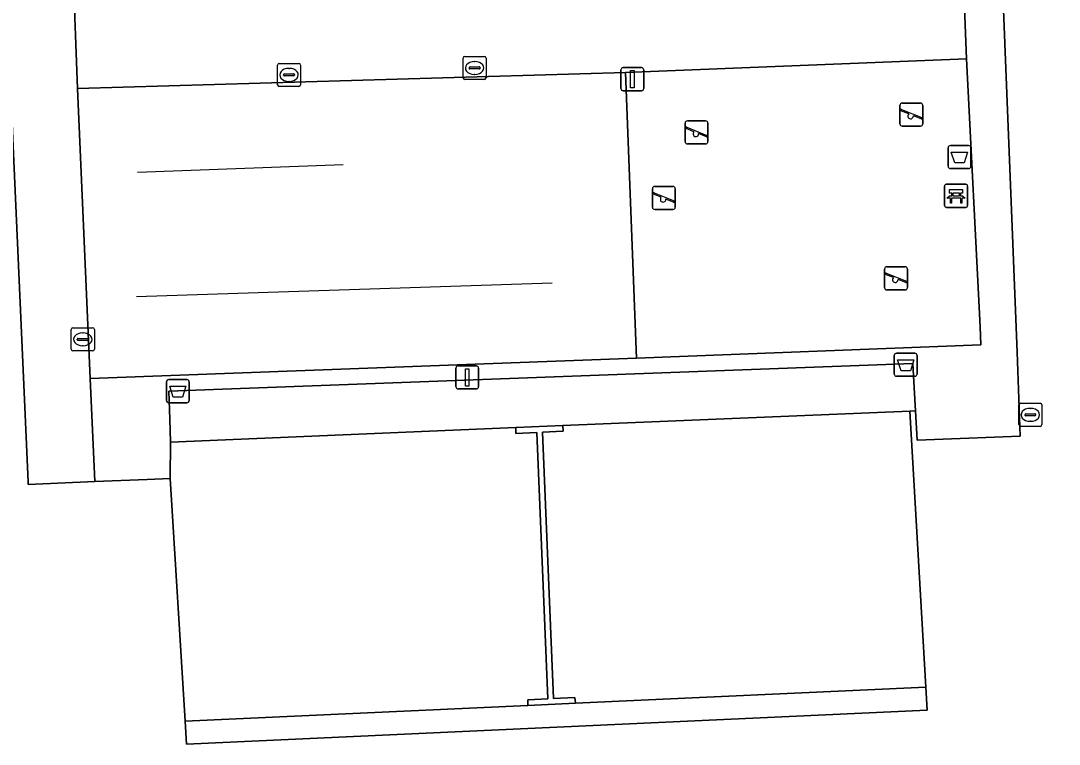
# Model space of a CAD drawing. Extents: x 162510 to 163918, y 388494 to 389774.
# Drawn here: x 162697.1 to 162742.11, y 388595.19 to 388626.54 of the extents above; entities that cross this region are included whole.
import ezdxf

# ---------------------------------------------------------------- set-up
doc = ezdxf.new("R2010")
doc.units = 0
for name, color, linetype in [('IMGEO_Afvalbak', 7, 'Continuous'), ('IMGEO_Bank', 7, 'Continuous'), ('IMGEO_Groenvoorziening', 7, 'Continuous'), ('IMGEO_Haag', 7, 'Continuous'), ('IMGEO_Hek', 7, 'Continuous'), ('IMGEO_Kolk', 7, 'Continuous'), ('IMGEO_Lichtmast', 7, 'Continuous'), ('IMGEO_Muur', 7, 'Continuous'), ('IMGEO_Rioolput', 7, 'Continuous'), ('IMGEO_Speelvoorziening', 7, 'Continuous'), ('IMGEO_Terreindeel_halfverhard', 7, 'Continuous'), ('IMGEO_Terreindeel_zand', 7, 'Continuous'), ('IMGEO_Voetpad_gesloten', 7, 'Continuous'), ('IMGEO_Voetpad_open', 7, 'Continuous')]:
    doc.layers.add(name, color=color, linetype=linetype)

msp = doc.modelspace()

# ---------------------------------------------------------------- linework, layer by layer
at = {"layer": 'IMGEO_Afvalbak'}
for p, q in [((162737.293, 388620.232), (162737.293, 388621.032)), ((162737.293, 388621.032), (162737.293, 388620.232)), ((162737.393, 388621.132), (162738.183, 388621.132)), ((162738.183, 388621.132), (162737.393, 388621.132)), ((162738.283, 388621.032), (162738.283, 388620.232)), ((162738.283, 388620.232), (162738.283, 388621.032)), ((162738.183, 388620.132), (162737.393, 388620.132)), ((162737.393, 388620.132), (162738.183, 388620.132)), ((162734.964, 388611.23), (162734.964, 388612.03)), ((162734.964, 388612.03), (162734.964, 388611.23)), ((162735.064, 388612.13), (162735.854, 388612.13)), ((162735.854, 388612.13), (162735.064, 388612.13)), ((162735.954, 388612.03), (162735.954, 388611.23)), ((162735.954, 388611.23), (162735.954, 388612.03)), ((162703.409, 388610.086), (162703.409, 388610.886)), ((162703.409, 388610.886), (162703.409, 388610.086)), ((162703.509, 388610.986), (162704.299, 388610.986)), ((162704.299, 388610.986), (162703.509, 388610.986)), ((162704.399, 388610.886), (162704.399, 388610.086)), ((162704.399, 388610.086), (162704.399, 388610.886)), ((162735.854, 388611.13), (162735.064, 388611.13)), ((162735.064, 388611.13), (162735.854, 388611.13)), ((162704.299, 388609.986), (162703.509, 388609.986)), ((162703.509, 388609.986), (162704.299, 388609.986))]:
    msp.add_line(p, q, dxfattribs=at)
for points in [[(162737.436, 388620.846), (162738.14, 388620.846), (162737.991, 388620.376), (162737.585, 388620.376), (162737.436, 388620.846)], [(162735.107, 388611.844), (162735.811, 388611.844), (162735.662, 388611.374), (162735.256, 388611.374), (162735.107, 388611.844)], [(162703.552, 388610.7), (162704.256, 388610.7), (162704.107, 388610.23), (162703.701, 388610.23), (162703.552, 388610.7)]]:
    msp.add_lwpolyline(points, dxfattribs=at)
for centre, start, end in [((162737.393, 388621.032), 90, 180), ((162737.393, 388621.032), 90, 180), ((162738.183, 388621.032), 0, 90), ((162738.183, 388621.032), 360, 90), ((162737.393, 388620.232), 180, 270), ((162737.393, 388620.232), 180, 270), ((162738.183, 388620.232), 270, 0), ((162738.183, 388620.232), 270, 0), ((162735.064, 388612.03), 90, 180), ((162735.064, 388612.03), 90, 180), ((162735.854, 388612.03), 0, 90), ((162735.854, 388612.03), 360, 90), ((162703.509, 388610.886), 90, 180), ((162703.509, 388610.886), 90, 180), ((162704.299, 388610.886), 0, 90), ((162704.299, 388610.886), 360, 90), ((162735.064, 388611.23), 180, 270), ((162735.064, 388611.23), 180, 270), ((162735.854, 388611.23), 270, 0), ((162735.854, 388611.23), 270, 0), ((162703.509, 388610.086), 180, 270), ((162703.509, 388610.086), 180, 270), ((162704.299, 388610.086), 270, 0), ((162704.299, 388610.086), 270, 0)]:
    msp.add_arc(centre, 0.1, start, end, dxfattribs=at)
at = {"layer": 'IMGEO_Bank'}
for p, q in [((162737.217, 388619.451), (162738.058, 388619.451)), ((162738.058, 388619.451), (162737.217, 388619.451)), ((162737.142, 388618.526), (162737.142, 388619.367)), ((162737.142, 388619.367), (162737.142, 388618.526)), ((162737.451, 388618.957), (162737.451, 388619.063)), ((162737.495, 388619.063), (162737.495, 388618.957)), ((162737.783, 388619.069), (162737.501, 388619.069)), ((162737.789, 388618.957), (162737.789, 388619.063)), ((162737.833, 388619.063), (162737.833, 388618.957)), ((162738.142, 388619.376), (162738.142, 388618.535)), ((162738.142, 388618.535), (162738.142, 388619.376)), ((162737.839, 388618.849), (162737.446, 388618.849)), ((162737.501, 388618.951), (162737.783, 388618.951)), ((162738.067, 388618.451), (162737.226, 388618.451)), ((162737.226, 388618.451), (162738.067, 388618.451))]:
    msp.add_line(p, q, dxfattribs=at)
for points in [[(162737.445, 388619.069), (162737.359, 388619.069), (162737.359, 388619.23), (162737.922, 388619.23), (162737.922, 388619.069), (162737.839, 388619.069)], [(162737.389, 388618.849), (162737.247, 388618.849), (162737.359, 388618.951), (162737.445, 388618.951)], [(162737.439, 388618.842), (162737.439, 388618.635), (162737.396, 388618.635), (162737.396, 388618.842)], [(162737.839, 388618.951), (162737.922, 388618.951), (162738.034, 388618.849), (162737.895, 388618.849)], [(162737.889, 388618.842), (162737.889, 388618.635), (162737.845, 388618.635), (162737.845, 388618.842)]]:
    msp.add_lwpolyline(points, dxfattribs=at)
for centre, radius, start, end in [((162737.22, 388619.373), 0.0779, 92.4484, 184.2845), ((162737.22, 388619.373), 0.0779, 92.4484, 184.2845), ((162738.064, 388619.373), 0.0779, 2.4484, 94.2845), ((162738.064, 388619.373), 0.0779, 2.4484, 94.2845), ((162737.444, 388619.062), 0.00671, 2.8957, 87.1043), ((162737.444, 388618.958), 0.00671, 272.8957, 357.1043), ((162737.501, 388619.062), 0.00671, 92.8957, 177.1043), ((162737.501, 388618.958), 0.00671, 182.8957, 267.1043), ((162737.783, 388619.062), 0.00671, 2.8957, 87.1043), ((162737.783, 388618.958), 0.00671, 272.8957, 357.1043), ((162737.84, 388619.062), 0.00671, 92.8957, 177.1043), ((162737.84, 388618.958), 0.00671, 182.8957, 267.1043), ((162737.22, 388618.529), 0.0779, 182.4484, 274.2845), ((162737.22, 388618.529), 0.0779, 182.4484, 274.2845), ((162737.389, 388618.842), 0.00671, 2.8957, 87.1043), ((162737.446, 388618.842), 0.00671, 92.8957, 177.1043), ((162737.838, 388618.842), 0.00671, 2.8957, 87.1043), ((162737.895, 388618.842), 0.00671, 92.8957, 177.1043), ((162738.064, 388618.529), 0.0779, 272.4484, 4.2845), ((162738.064, 388618.529), 0.0779, 272.4484, 4.2845)]:
    msp.add_arc(centre, radius, start, end, dxfattribs=at)
at = {"layer": 'IMGEO_Groenvoorziening'}
msp.add_lwpolyline([(162786.552, 388624.808), (162751.612, 388628.739), (162750.419, 388628.897), (162739.583, 388629.916), (162740.285, 388612.175), (162740.415, 388608.542), (162736.71, 388608.388), (162735.955, 388608.357), (162735.884, 388609.63), (162735.637, 388609.622), (162736.327, 388597.661), (162736.382, 388596.662), (162704.281, 388595.19), (162704.22, 388596.188), (162703.576, 388606.701), (162702.576, 388606.663), (162700.301, 388606.576), (162697.418, 388606.444), (162697.413, 388606.559), (162696.407, 388629.206)], dxfattribs=at)
for points in [[(162735.637, 388609.622), (162735.884, 388609.63), (162735.828, 388610.631), (162735.77, 388611.683), (162703.512, 388610.488), (162703.555, 388609.279), (162703.59, 388608.281), (162718.552, 388608.907), (162720.601, 388608.993)], [(162736.382, 388596.662), (162736.327, 388597.661), (162721.141, 388596.964), (162719.083, 388596.87), (162704.22, 388596.188), (162704.281, 388595.19)]]:
    msp.add_lwpolyline(points, close=True, dxfattribs=at)
at = {"layer": 'IMGEO_Haag'}
msp.add_lwpolyline([(162736.382, 388596.662), (162736.327, 388597.661), (162721.141, 388596.964), (162719.083, 388596.87), (162704.22, 388596.188), (162704.281, 388595.19)], close=True, dxfattribs=at)
at = {"layer": 'IMGEO_Hek'}
for points in [[(162702.153, 388619.978), (162711.073, 388620.309)], [(162702.108, 388614.593), (162720.136, 388615.185)], [(162735.637, 388609.622), (162720.601, 388608.993)], [(162736.327, 388597.661), (162735.637, 388609.622)], [(162718.552, 388608.907), (162703.59, 388608.281)], [(162703.59, 388608.281), (162703.576, 388606.701)], [(162703.576, 388606.701), (162704.22, 388596.188)], [(162721.141, 388596.964), (162736.327, 388597.661)], [(162704.22, 388596.188), (162719.083, 388596.87)]]:
    msp.add_lwpolyline(points, dxfattribs=at)
at = {"layer": 'IMGEO_Kolk'}
for p, q in [((162716.27, 388624.065), (162716.27, 388624.917)), ((162716.345, 388624.991), (162717.197, 388624.991)), ((162717.271, 388624.917), (162717.271, 388624.065)), ((162708.226, 388623.765), (162708.226, 388624.617)), ((162708.301, 388624.691), (162709.153, 388624.691)), ((162708.714, 388624.471), (162708.739, 388624.471)), ((162709.227, 388624.617), (162709.227, 388623.765)), ((162716.529, 388624.485), (162716.529, 388624.497)), ((162716.967, 388624.448), (162716.569, 388624.448)), ((162716.572, 388624.534), (162716.97, 388624.534)), ((162716.758, 388624.771), (162716.783, 388624.771)), ((162717.013, 388624.497), (162717.013, 388624.485)), ((162708.485, 388624.185), (162708.485, 388624.197)), ((162708.923, 388624.148), (162708.525, 388624.148)), ((162708.528, 388624.234), (162708.926, 388624.234)), ((162708.737, 388623.911), (162708.712, 388623.911)), ((162708.969, 388624.197), (162708.969, 388624.185)), ((162717.197, 388623.991), (162716.345, 388623.991)), ((162716.781, 388624.211), (162716.756, 388624.211)), ((162709.153, 388623.691), (162708.301, 388623.691)), ((162699.286, 388612.306), (162699.286, 388613.158)), ((162699.361, 388613.232), (162700.213, 388613.232)), ((162700.287, 388613.158), (162700.287, 388612.306)), ((162699.545, 388612.726), (162699.545, 388612.738)), ((162699.983, 388612.689), (162699.585, 388612.689)), ((162699.588, 388612.775), (162699.986, 388612.775)), ((162699.774, 388613.012), (162699.799, 388613.012)), ((162700.029, 388612.738), (162700.029, 388612.726)), ((162700.213, 388612.232), (162699.361, 388612.232)), ((162699.797, 388612.452), (162699.772, 388612.452))]:
    msp.add_line(p, q, dxfattribs=at)
for points in [[(162716.27, 388624.065), (162716.27, 388624.917)], [(162716.345, 388624.991), (162717.197, 388624.991)], [(162717.271, 388624.917), (162717.271, 388624.065)], [(162708.226, 388623.765), (162708.226, 388624.617)], [(162708.301, 388624.691), (162709.153, 388624.691)], [(162709.227, 388624.617), (162709.227, 388623.765)], [(162717.197, 388623.991), (162716.345, 388623.991)], [(162709.153, 388623.691), (162708.301, 388623.691)], [(162699.286, 388612.306), (162699.286, 388613.158)], [(162699.361, 388613.232), (162700.213, 388613.232)], [(162700.287, 388613.158), (162700.287, 388612.306)], [(162700.213, 388612.232), (162699.361, 388612.232)]]:
    msp.add_lwpolyline(points, dxfattribs=at)
for centre, radius, start, end in [((162716.347, 388624.915), 0.0765, 91.552, 178.448), ((162716.347, 388624.915), 0.0765, 91.552, 178.448), ((162717.195, 388624.915), 0.0765, 1.552, 88.448), ((162717.195, 388624.915), 0.0765, 1.552, 88.448), ((162708.303, 388624.615), 0.0765, 91.552, 178.448), ((162708.303, 388624.615), 0.0765, 91.552, 178.448), ((162709.151, 388624.615), 0.0765, 1.552, 88.448), ((162709.151, 388624.615), 0.0765, 1.552, 88.448), ((162716.569, 388624.494), 0.0403, 85.8775, 175.7526), ((162716.566, 388624.484), 0.0366, 178.938, 274.7102), ((162716.97, 388624.491), 0.043, 264.8664, 352.4533), ((162716.974, 388624.496), 0.0386, 1.7309, 96.639), ((162708.525, 388624.194), 0.0403, 85.8775, 175.7526), ((162708.522, 388624.184), 0.0366, 178.938, 274.7102), ((162708.926, 388624.191), 0.043, 264.8664, 352.4533), ((162708.93, 388624.196), 0.0386, 1.7309, 96.639), ((162716.347, 388624.067), 0.0765, 181.552, 268.448), ((162716.347, 388624.067), 0.0765, 181.552, 268.448), ((162717.195, 388624.067), 0.0765, 271.552, 358.448), ((162717.195, 388624.067), 0.0765, 271.552, 358.448), ((162708.303, 388623.767), 0.0765, 181.552, 268.448), ((162708.303, 388623.767), 0.0765, 181.552, 268.448), ((162709.151, 388623.767), 0.0765, 271.552, 358.448), ((162709.151, 388623.767), 0.0765, 271.552, 358.448), ((162699.363, 388613.156), 0.0765, 91.552, 178.448), ((162699.363, 388613.156), 0.0765, 91.552, 178.448), ((162700.211, 388613.156), 0.0765, 1.552, 88.448), ((162700.211, 388613.156), 0.0765, 1.552, 88.448), ((162699.585, 388612.735), 0.0403, 85.8775, 175.7526), ((162699.582, 388612.725), 0.0366, 178.938, 274.7102), ((162699.986, 388612.732), 0.043, 264.8664, 352.4533), ((162699.99, 388612.737), 0.0386, 1.7309, 96.639), ((162699.363, 388612.308), 0.0765, 181.552, 268.448), ((162699.363, 388612.308), 0.0765, 181.552, 268.448), ((162700.211, 388612.308), 0.0765, 271.552, 358.448), ((162700.211, 388612.308), 0.0765, 271.552, 358.448)]:
    msp.add_arc(centre, radius, start, end, dxfattribs=at)
for centre, major_axis, ratio, start_param, end_param in [((162708.713, 388624.191), (-0.387, 0.002), 0.722429, 4.712389, 7.853982), ((162708.738, 388624.191), (-0.39, 0.002), 0.717154, 1.570796, 4.712389), ((162716.757, 388624.491), (-0.387, 0.002), 0.722429, 4.712389, 7.853982), ((162716.782, 388624.491), (-0.39, 0.002), 0.717154, 1.570796, 4.712389), ((162699.773, 388612.732), (-0.387, 0.002), 0.722429, 4.712389, 7.853982), ((162699.798, 388612.732), (-0.39, 0.002), 0.717154, 1.570796, 4.712389)]:
    msp.add_ellipse(centre, major_axis=major_axis, ratio=ratio, start_param=start_param, end_param=end_param, dxfattribs=at)
at = {"layer": 'IMGEO_Lichtmast'}
for p, q in [((162723.115, 388623.604), (162723.115, 388624.404)), ((162723.115, 388624.404), (162723.115, 388623.604)), ((162723.215, 388624.504), (162724.005, 388624.504)), ((162724.005, 388624.504), (162723.215, 388624.504)), ((162724.105, 388624.404), (162724.105, 388623.604)), ((162724.105, 388623.604), (162724.105, 388624.404)), ((162724.005, 388623.504), (162723.215, 388623.504)), ((162723.215, 388623.504), (162724.005, 388623.504)), ((162715.956, 388610.685), (162715.956, 388611.485)), ((162715.956, 388611.485), (162715.956, 388610.685)), ((162716.056, 388611.585), (162716.846, 388611.585)), ((162716.846, 388611.585), (162716.056, 388611.585)), ((162716.946, 388611.485), (162716.946, 388610.685)), ((162716.946, 388610.685), (162716.946, 388611.485)), ((162716.846, 388610.585), (162716.056, 388610.585)), ((162716.056, 388610.585), (162716.846, 388610.585))]:
    msp.add_line(p, q, dxfattribs=at)
for points in [[(162723.535, 388624.379), (162723.685, 388624.379), (162723.685, 388623.629), (162723.535, 388623.629), (162723.535, 388624.379)], [(162716.376, 388611.46), (162716.526, 388611.46), (162716.526, 388610.71), (162716.376, 388610.71), (162716.376, 388611.46)]]:
    msp.add_lwpolyline(points, dxfattribs=at)
for centre, start, end in [((162723.215, 388624.404), 90, 180), ((162723.215, 388624.404), 90, 180), ((162724.005, 388624.404), 0, 90), ((162724.005, 388624.404), 360, 90), ((162723.215, 388623.604), 180, 270), ((162723.215, 388623.604), 180, 270), ((162724.005, 388623.604), 270, 0), ((162724.005, 388623.604), 270, 0), ((162716.056, 388611.485), 90, 180), ((162716.056, 388611.485), 90, 180), ((162716.846, 388611.485), 0, 90), ((162716.846, 388611.485), 360, 90), ((162716.056, 388610.685), 180, 270), ((162716.056, 388610.685), 180, 270), ((162716.846, 388610.685), 270, 0), ((162716.846, 388610.685), 270, 0)]:
    msp.add_arc(centre, 0.1, start, end, dxfattribs=at)
at = {"layer": 'IMGEO_Muur'}
msp.add_lwpolyline([(162718.552, 388608.907), (162718.563, 388608.658), (162719.462, 388608.696), (162719.947, 388597.16), (162719.072, 388597.12), (162719.083, 388596.87), (162721.141, 388596.964), (162721.121, 388597.214), (162720.196, 388597.171), (162719.711, 388608.706), (162720.612, 388608.748), (162720.601, 388608.993)], close=True, dxfattribs=at)
at = {"layer": 'IMGEO_Rioolput'}
for p, q in [((162740.436, 388609.962), (162741.288, 388609.962)), ((162740.361, 388609.036), (162740.361, 388609.888)), ((162740.663, 388609.505), (162741.061, 388609.505)), ((162740.849, 388609.742), (162740.874, 388609.742)), ((162741.362, 388609.888), (162741.362, 388609.036)), ((162740.62, 388609.456), (162740.62, 388609.468)), ((162741.058, 388609.419), (162740.66, 388609.419)), ((162740.872, 388609.182), (162740.847, 388609.182)), ((162741.104, 388609.468), (162741.104, 388609.456)), ((162741.288, 388608.962), (162740.436, 388608.962))]:
    msp.add_line(p, q, dxfattribs=at)
for points in [[(162740.436, 388609.962), (162741.288, 388609.962)], [(162740.361, 388609.036), (162740.361, 388609.888)], [(162741.362, 388609.888), (162741.362, 388609.036)], [(162741.288, 388608.962), (162740.436, 388608.962)]]:
    msp.add_lwpolyline(points, dxfattribs=at)
for centre, radius, start, end in [((162740.438, 388609.886), 0.0765, 91.552, 178.448), ((162740.438, 388609.886), 0.0765, 91.552, 178.448), ((162741.286, 388609.886), 0.0765, 1.552, 88.448), ((162741.286, 388609.886), 0.0765, 1.552, 88.448), ((162740.66, 388609.465), 0.0403, 85.8775, 175.7526), ((162741.065, 388609.467), 0.0386, 1.7309, 96.639), ((162740.657, 388609.455), 0.0366, 178.938, 274.7102), ((162741.061, 388609.462), 0.043, 264.8664, 352.4533), ((162740.438, 388609.038), 0.0765, 181.552, 268.448), ((162740.438, 388609.038), 0.0765, 181.552, 268.448), ((162741.286, 388609.038), 0.0765, 271.552, 358.448), ((162741.286, 388609.038), 0.0765, 271.552, 358.448)]:
    msp.add_arc(centre, radius, start, end, dxfattribs=at)
for centre, major_axis, ratio, start_param, end_param in [((162740.848, 388609.462), (-0.387, 0.002), 0.722429, 4.712389, 7.853982), ((162740.873, 388609.462), (-0.39, 0.002), 0.717154, 1.570796, 4.712389)]:
    msp.add_ellipse(centre, major_axis=major_axis, ratio=ratio, start_param=start_param, end_param=end_param, dxfattribs=at)
at = {"layer": 'IMGEO_Speelvoorziening'}
for p, q in [((162735.209, 388622.069), (162735.209, 388622.869)), ((162735.209, 388622.869), (162735.209, 388622.069)), ((162735.592, 388622.497), (162735.253, 388622.634)), ((162735.278, 388622.694), (162736.154, 388622.341)), ((162735.309, 388622.969), (162736.099, 388622.969)), ((162736.099, 388622.969), (162735.309, 388622.969)), ((162736.199, 388622.869), (162736.199, 388622.069)), ((162736.199, 388622.069), (162736.199, 388622.869)), ((162725.996, 388622.199), (162726.786, 388622.199)), ((162726.786, 388622.199), (162725.996, 388622.199)), ((162736.13, 388622.281), (162735.79, 388622.418)), ((162725.896, 388621.299), (162725.896, 388622.099)), ((162725.896, 388622.099), (162725.896, 388621.299)), ((162726.279, 388621.727), (162725.94, 388621.864)), ((162725.965, 388621.924), (162726.841, 388621.571)), ((162726.886, 388622.099), (162726.886, 388621.299)), ((162726.886, 388621.299), (162726.886, 388622.099)), ((162736.099, 388621.969), (162735.309, 388621.969)), ((162735.309, 388621.969), (162736.099, 388621.969)), ((162726.817, 388621.511), (162726.477, 388621.648)), ((162726.786, 388621.199), (162725.996, 388621.199)), ((162725.996, 388621.199), (162726.786, 388621.199)), ((162724.478, 388618.461), (162724.478, 388619.261)), ((162724.478, 388619.261), (162724.478, 388618.461)), ((162724.861, 388618.889), (162724.522, 388619.026)), ((162724.547, 388619.086), (162725.423, 388618.733)), ((162724.578, 388619.361), (162725.368, 388619.361)), ((162725.368, 388619.361), (162724.578, 388619.361)), ((162725.468, 388619.261), (162725.468, 388618.461)), ((162725.468, 388618.461), (162725.468, 388619.261)), ((162725.399, 388618.673), (162725.059, 388618.81)), ((162725.368, 388618.361), (162724.578, 388618.361)), ((162724.578, 388618.361), (162725.368, 388618.361)), ((162734.644, 388615.877), (162735.434, 388615.877)), ((162735.434, 388615.877), (162734.644, 388615.877)), ((162734.544, 388614.977), (162734.544, 388615.777)), ((162734.544, 388615.777), (162734.544, 388614.977)), ((162734.927, 388615.405), (162734.588, 388615.542)), ((162734.613, 388615.602), (162735.489, 388615.249)), ((162735.534, 388615.777), (162735.534, 388614.977)), ((162735.534, 388614.977), (162735.534, 388615.777)), ((162735.465, 388615.189), (162735.125, 388615.326)), ((162735.434, 388614.877), (162734.644, 388614.877)), ((162734.644, 388614.877), (162735.434, 388614.877))]:
    msp.add_line(p, q, dxfattribs=at)
for centre, radius, start, end in [((162735.309, 388622.869), 0.1, 90, 180), ((162735.309, 388622.869), 0.1, 90, 180), ((162735.266, 388622.664), 0.0327, 68.078, 248.078), ((162736.099, 388622.869), 0.1, 0, 90), ((162736.099, 388622.869), 0.1, 360, 90), ((162725.996, 388622.099), 0.1, 90, 180), ((162725.996, 388622.099), 0.1, 90, 180), ((162726.786, 388622.099), 0.1, 0, 90), ((162726.786, 388622.099), 0.1, 360, 90), ((162735.671, 388622.407), 0.12, 130.9928, 5.1632), ((162736.142, 388622.311), 0.0327, 248.078, 68.078), ((162725.953, 388621.894), 0.0327, 68.078, 248.078), ((162726.358, 388621.637), 0.12, 130.9928, 5.1632), ((162735.309, 388622.069), 0.1, 180, 270), ((162735.309, 388622.069), 0.1, 180, 270), ((162736.099, 388622.069), 0.1, 270, 0), ((162736.099, 388622.069), 0.1, 270, 0), ((162725.996, 388621.299), 0.1, 180, 270), ((162725.996, 388621.299), 0.1, 180, 270), ((162726.786, 388621.299), 0.1, 270, 0), ((162726.786, 388621.299), 0.1, 270, 0), ((162726.829, 388621.541), 0.0327, 248.078, 68.078), ((162724.578, 388619.261), 0.1, 90, 180), ((162724.578, 388619.261), 0.1, 90, 180), ((162724.535, 388619.056), 0.0327, 68.078, 248.078), ((162725.368, 388619.261), 0.1, 0, 90), ((162725.368, 388619.261), 0.1, 360, 90), ((162724.94, 388618.799), 0.12, 130.9928, 5.1632), ((162725.411, 388618.703), 0.0327, 248.078, 68.078), ((162724.578, 388618.461), 0.1, 180, 270), ((162724.578, 388618.461), 0.1, 180, 270), ((162725.368, 388618.461), 0.1, 270, 0), ((162725.368, 388618.461), 0.1, 270, 0), ((162734.644, 388615.777), 0.1, 90, 180), ((162734.644, 388615.777), 0.1, 90, 180), ((162735.434, 388615.777), 0.1, 0, 90), ((162735.434, 388615.777), 0.1, 360, 90), ((162734.601, 388615.572), 0.0327, 68.078, 248.078), ((162735.006, 388615.315), 0.12, 130.9928, 5.1632), ((162734.644, 388614.977), 0.1, 180, 270), ((162734.644, 388614.977), 0.1, 180, 270), ((162735.434, 388614.977), 0.1, 270, 0), ((162735.434, 388614.977), 0.1, 270, 0), ((162735.477, 388615.219), 0.0327, 248.078, 68.078)]:
    msp.add_arc(centre, radius, start, end, dxfattribs=at)
at = {"layer": 'IMGEO_Terreindeel_halfverhard'}
for points in [[(162720.601, 388608.993), (162720.612, 388608.748), (162719.711, 388608.706), (162720.196, 388597.171), (162721.121, 388597.214), (162721.141, 388596.964), (162736.327, 388597.661), (162735.637, 388609.622)], [(162719.083, 388596.87), (162719.072, 388597.12), (162719.947, 388597.16), (162719.462, 388608.696), (162718.563, 388608.658), (162718.552, 388608.907), (162703.59, 388608.281), (162703.576, 388606.701), (162704.22, 388596.188)]]:
    msp.add_lwpolyline(points, close=True, dxfattribs=at)
at = {"layer": 'IMGEO_Terreindeel_zand'}
msp.add_lwpolyline([(162738.09, 388624.88), (162723.31, 388624.301), (162723.792, 388611.91), (162738.721, 388612.5), (162738.682, 388613.269)], close=True, dxfattribs=at)
at = {"layer": 'IMGEO_Voetpad_gesloten'}
msp.add_lwpolyline([(162723.31, 388624.301), (162699.557, 388623.604), (162700.106, 388611.033), (162700.881, 388611.062), (162723.792, 388611.91)], close=True, dxfattribs=at)
at = {"layer": 'IMGEO_Voetpad_open'}
for points in [[(162699.557, 388623.604), (162699.364, 388628.615), (162696.505, 388698.224), (162696.181, 388708.218), (162693.223, 388708.115), (162693.905, 388689.582), (162694.368, 388677.007), (162694.534, 388674.091), (162695.073, 388661.163), (162695.845, 388642.653), (162696.268, 388632.527), (162696.407, 388629.206), (162697.413, 388606.559), (162697.418, 388606.444), (162700.301, 388606.576), (162700.106, 388611.033)], [(162737.892, 388630.075), (162725.23, 388631.074), (162721.228, 388630.947), (162720.71, 388630.929), (162720.771, 388629.415), (162720.77, 388628.509), (162702.694, 388627.841), (162702.633, 388628.788), (162702.452, 388628.809), (162699.364, 388628.615), (162699.557, 388623.604), (162723.31, 388624.301), (162738.09, 388624.88)], [(162735.77, 388611.683), (162735.828, 388610.631), (162735.884, 388609.63), (162735.955, 388608.357), (162736.71, 388608.388), (162740.415, 388608.542), (162740.285, 388612.175), (162739.583, 388629.916), (162737.892, 388630.075), (162738.09, 388624.88), (162738.682, 388613.269), (162738.721, 388612.5), (162723.792, 388611.91), (162700.881, 388611.062), (162700.106, 388611.033), (162700.301, 388606.576), (162702.576, 388606.663), (162703.576, 388606.701), (162703.59, 388608.281), (162703.555, 388609.279), (162703.512, 388610.488)]]:
    msp.add_lwpolyline(points, close=True, dxfattribs=at)

doc.saveas('drawing.dxf')
